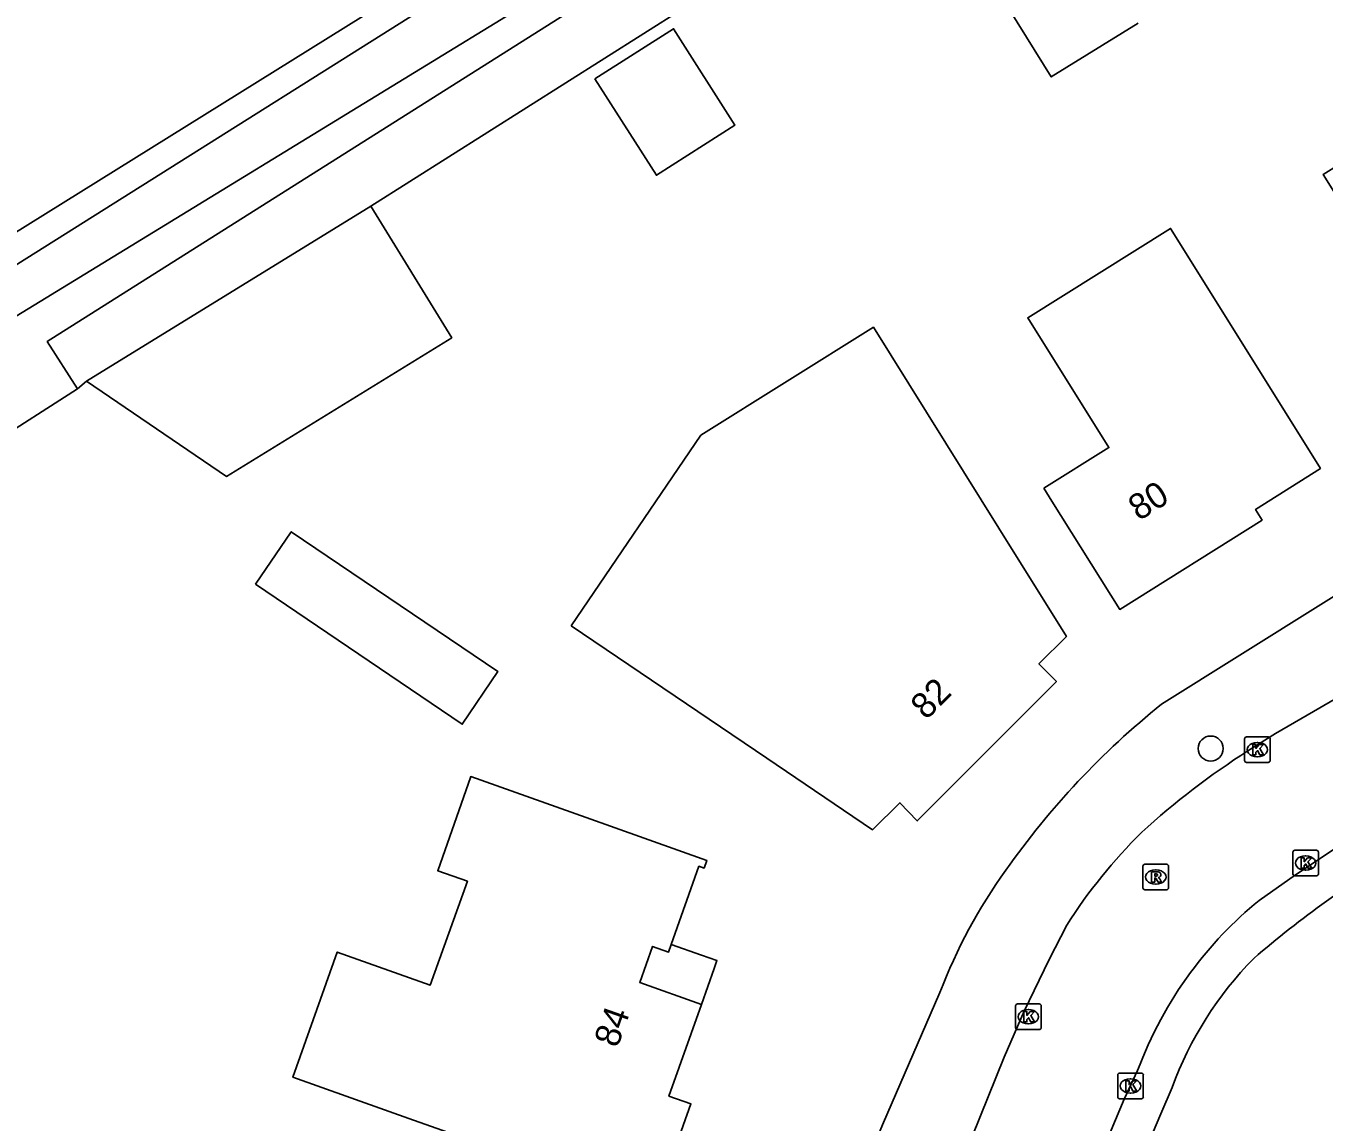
# Model space of a CAD drawing. Extents: x 157767 to 159171, y 387842 to 389425.
# Drawn here: x 158045 to 158095.8, y 388835.7 to 388878.6 of the extents above; entities that cross this region are included whole.
import ezdxf

# ---------------------------------------------------------------- set-up
doc = ezdxf.new("R2010")
doc.units = 0
for name, color, linetype in [('IMGEO_Boom', 7, 'Continuous'), ('IMGEO_Grasland_overig', 7, 'Continuous'), ('IMGEO_Groenvoorziening', 7, 'Continuous'), ('IMGEO_Hek', 7, 'Continuous'), ('IMGEO_Kolk', 7, 'Continuous'), ('IMGEO_Loofbos', 7, 'Continuous'), ('IMGEO_Pand', 7, 'Continuous'), ('IMGEO_Pand_nummerreeks', 7, 'Continuous'), ('IMGEO_Pand_overbouw', 7, 'Continuous'), ('IMGEO_Rijbaan_lokaal_open', 7, 'Continuous'), ('IMGEO_Rioolput', 7, 'Continuous'), ('IMGEO_Voetpad_open', 7, 'Continuous'), ('IMGEO_Waterloop', 7, 'Continuous')]:
    doc.layers.add(name, color=color, linetype=linetype)

msp = doc.modelspace()

# ---------------------------------------------------------------- linework, layer by layer
at = {"layer": 'IMGEO_Boom'}
msp.add_circle((158091.358, 388850.336), 0.489, dxfattribs=at)
at = {"layer": 'IMGEO_Grasland_overig'}
for points in [[(158079.863, 388885.081), (158079.382, 388887.712), (158069.534, 388881.236), (158045.853, 388866.253), (158047.037, 388864.414)], [(158079.863, 388885.081), (158058.511, 388871.548)], [(158047.391, 388864.702), (158047.037, 388864.414)]]:
    msp.add_lwpolyline(points, dxfattribs=at)
at = {"layer": 'IMGEO_Groenvoorziening'}
msp.add_lwpolyline([(158047.037, 388864.414), (158034.59, 388856.431), (158030.575, 388844.247), (158025.652, 388829.183), (158024.747, 388829.4), (158020.486, 388819.975), (158014.573, 388809.945), (158005.723, 388797.58), (158000, 388790.524), (157996.605, 388786.339), (157984.331, 388774.777), (157983.837, 388770.301), (157991.12, 388751.987), (157991.667, 388750), (157996.35, 388732.999), (157999.676, 388715.895), (157999.207, 388715.817), (158000, 388712.812), (158004.28, 388696.593), (158012.065, 388669.588), (158016.693, 388651.853), (158016.289, 388651.422)], dxfattribs=at)
at = {"layer": 'IMGEO_Hek'}
msp.add_lwpolyline([(158047.037, 388864.414), (158045.853, 388866.253), (158069.534, 388881.236), (158079.382, 388887.712), (158079.863, 388885.081)], dxfattribs=at)
at = {"layer": 'IMGEO_Kolk'}
for p, q in [((158092.758, 388850.792), (158093.61, 388850.792)), ((158092.683, 388849.866), (158092.683, 388850.718)), ((158093.171, 388850.572), (158093.196, 388850.572)), ((158093.684, 388850.718), (158093.684, 388849.866)), ((158093.61, 388849.792), (158092.758, 388849.792)), ((158093.194, 388850.012), (158093.169, 388850.012)), ((158094.571, 388845.429), (158094.571, 388846.281)), ((158094.646, 388846.355), (158095.498, 388846.355)), ((158095.572, 388846.281), (158095.572, 388845.429)), ((158095.059, 388846.135), (158095.084, 388846.135)), ((158095.498, 388845.355), (158094.646, 388845.355)), ((158095.082, 388845.575), (158095.057, 388845.575)), ((158083.727, 388839.416), (158083.727, 388840.268)), ((158083.802, 388840.342), (158084.654, 388840.342)), ((158084.728, 388840.268), (158084.728, 388839.416)), ((158084.215, 388840.122), (158084.24, 388840.122)), ((158084.654, 388839.342), (158083.802, 388839.342)), ((158084.238, 388839.562), (158084.213, 388839.562)), ((158087.798, 388837.636), (158088.65, 388837.636)), ((158087.723, 388836.71), (158087.723, 388837.562)), ((158088.211, 388837.416), (158088.236, 388837.416)), ((158088.724, 388837.562), (158088.724, 388836.71)), ((158088.65, 388836.636), (158087.798, 388836.636)), ((158088.234, 388836.856), (158088.209, 388836.856))]:
    msp.add_line(p, q, dxfattribs=at)
for points in [[(158092.758, 388850.792), (158093.61, 388850.792)], [(158092.683, 388849.866), (158092.683, 388850.718)], [(158093.004, 388850.492), (158093.127, 388850.492), (158093.127, 388850.341), (158093.257, 388850.492), (158093.421, 388850.492), (158093.275, 388850.341), (158093.428, 388850.092), (158093.276, 388850.092), (158093.191, 388850.256), (158093.127, 388850.189), (158093.127, 388850.092), (158093.004, 388850.092), (158093.004, 388850.492)], [(158093.684, 388850.718), (158093.684, 388849.866)], [(158093.61, 388849.792), (158092.758, 388849.792)], [(158094.571, 388845.429), (158094.571, 388846.281)], [(158094.646, 388846.355), (158095.498, 388846.355)], [(158095.572, 388846.281), (158095.572, 388845.429)], [(158094.892, 388846.055), (158095.015, 388846.055), (158095.015, 388845.904), (158095.145, 388846.055), (158095.309, 388846.055), (158095.163, 388845.904), (158095.316, 388845.655), (158095.164, 388845.655), (158095.079, 388845.819), (158095.015, 388845.752), (158095.015, 388845.655), (158094.892, 388845.655), (158094.892, 388846.055)], [(158095.498, 388845.355), (158094.646, 388845.355)], [(158083.727, 388839.416), (158083.727, 388840.268)], [(158083.802, 388840.342), (158084.654, 388840.342)], [(158084.728, 388840.268), (158084.728, 388839.416)], [(158084.048, 388840.042), (158084.171, 388840.042), (158084.171, 388839.891), (158084.301, 388840.042), (158084.465, 388840.042), (158084.319, 388839.891), (158084.472, 388839.642), (158084.32, 388839.642), (158084.235, 388839.806), (158084.171, 388839.739), (158084.171, 388839.642), (158084.048, 388839.642), (158084.048, 388840.042)], [(158084.654, 388839.342), (158083.802, 388839.342)], [(158087.798, 388837.636), (158088.65, 388837.636)], [(158087.723, 388836.71), (158087.723, 388837.562)], [(158088.044, 388837.336), (158088.167, 388837.336), (158088.167, 388837.185), (158088.297, 388837.336), (158088.461, 388837.336), (158088.315, 388837.185), (158088.468, 388836.936), (158088.316, 388836.936), (158088.231, 388837.1), (158088.167, 388837.033), (158088.167, 388836.936), (158088.044, 388836.936), (158088.044, 388837.336)], [(158088.724, 388837.562), (158088.724, 388836.71)], [(158088.65, 388836.636), (158087.798, 388836.636)]]:
    msp.add_lwpolyline(points, dxfattribs=at)
for centre, start, end in [((158092.76, 388850.716), 91.552, 178.448), ((158092.76, 388850.716), 91.552, 178.448), ((158093.608, 388850.716), 1.552, 88.448), ((158093.608, 388850.716), 1.552, 88.448), ((158092.76, 388849.868), 181.552, 268.448), ((158092.76, 388849.868), 181.552, 268.448), ((158093.608, 388849.868), 271.552, 358.448), ((158093.608, 388849.868), 271.552, 358.448), ((158094.648, 388846.279), 91.552, 178.448), ((158094.648, 388846.279), 91.552, 178.448), ((158095.496, 388846.279), 1.552, 88.448), ((158095.496, 388846.279), 1.552, 88.448), ((158094.648, 388845.431), 181.552, 268.448), ((158094.648, 388845.431), 181.552, 268.448), ((158095.496, 388845.431), 271.552, 358.448), ((158095.496, 388845.431), 271.552, 358.448), ((158083.804, 388840.266), 91.552, 178.448), ((158083.804, 388840.266), 91.552, 178.448), ((158084.652, 388840.266), 1.552, 88.448), ((158084.652, 388840.266), 1.552, 88.448), ((158083.804, 388839.418), 181.552, 268.448), ((158083.804, 388839.418), 181.552, 268.448), ((158084.652, 388839.418), 271.552, 358.448), ((158084.652, 388839.418), 271.552, 358.448), ((158087.8, 388837.56), 91.552, 178.448), ((158087.8, 388837.56), 91.552, 178.448), ((158088.648, 388837.56), 1.552, 88.448), ((158088.648, 388837.56), 1.552, 88.448), ((158087.8, 388836.712), 181.552, 268.448), ((158087.8, 388836.712), 181.552, 268.448), ((158088.648, 388836.712), 271.552, 358.448), ((158088.648, 388836.712), 271.552, 358.448)]:
    msp.add_arc(centre, 0.0765, start, end, dxfattribs=at)
for centre, major_axis, ratio, start_param, end_param in [((158093.17, 388850.292), (-0.387, 0.002), 0.722429, 4.712389, 7.853982), ((158093.195, 388850.292), (-0.39, 0.002), 0.717154, 1.570796, 4.712389), ((158095.058, 388845.855), (-0.387, 0.002), 0.722429, 4.712389, 7.853982), ((158095.083, 388845.855), (-0.39, 0.002), 0.717154, 1.570796, 4.712389), ((158084.214, 388839.842), (-0.387, 0.002), 0.722429, 4.712389, 7.853982), ((158084.239, 388839.842), (-0.39, 0.002), 0.717154, 1.570796, 4.712389), ((158088.21, 388837.136), (-0.387, 0.002), 0.722429, 4.712389, 7.853982), ((158088.235, 388837.136), (-0.39, 0.002), 0.717154, 1.570796, 4.712389)]:
    msp.add_ellipse(centre, major_axis=major_axis, ratio=ratio, start_param=start_param, end_param=end_param, dxfattribs=at)
at = {"layer": 'IMGEO_Loofbos'}
msp.add_lwpolyline([(158026.82, 388849.58), (158029.141, 388858.083), (158031.962, 388862.651), (158089.417, 388898.44), (158121.979, 388919.527), (158150.166, 388937.782), (158192.959, 388964.142), (158253.273, 389000), (158268.586, 389009.243), (158303.108, 389025.136), (158352.492, 389023.733), (158358.786, 389024.344), (158391.049, 389034.232), (158422.415, 389046.898)], dxfattribs=at)
at = {"layer": 'IMGEO_Pand'}
for points in [[(158096.77, 388895.68), (158107.026, 388879.319), (158109.682, 388875.083), (158111.301, 388872.501), (158111.048, 388872.342), (158109.429, 388874.926), (158106.291, 388872.972), (158108.39, 388869.601), (158109.3, 388868.14), (158101.66, 388863.34), (158099.01, 388867.58), (158096.887, 388870.975), (158095.752, 388872.791), (158099.443, 388875.098), (158100.387, 388875.688), (158099.455, 388877.18), (158100.334, 388877.73), (158091.27, 388892.23)], [(158088.516, 388878.713), (158085.123, 388876.609), (158079.863, 388885.081)], [(158067.274, 388876.533), (158070.35, 388878.496), (158072.754, 388874.728), (158069.678, 388872.765), (158067.274, 388876.533)], [(158058.511, 388871.548), (158061.677, 388866.407), (158052.862, 388860.98), (158047.391, 388864.702)], [(158058.511, 388871.548), (158047.391, 388864.702)], [(158084.837, 388860.52), (158087.377, 388862.107), (158084.201, 388867.189), (158089.79, 388870.681), (158093.002, 388865.535), (158095.65, 388861.293), (158093.115, 388859.691), (158093.37, 388859.274), (158087.801, 388855.777), (158085.151, 388860.017), (158084.837, 388860.52)], [(158066.35, 388855.14), (158071.42, 388862.59), (158078.17, 388866.82), (158083.069, 388858.959), (158085.713, 388854.715), (158084.638, 388853.649), (158085.325, 388852.96), (158079.88, 388847.504), (158079.206, 388848.212), (158078.134, 388847.155), (158073.995, 388849.96), (158066.35, 388855.14)], [(158054.007, 388856.761), (158055.4, 388858.817), (158063.479, 388853.343), (158062.086, 388851.287), (158054.007, 388856.761)], [(158064.911, 388834.125), (158060.185, 388835.8), (158055.464, 388837.474), (158057.2, 388842.37), (158060.836, 388841.081), (158062.289, 388845.14), (158061.127, 388845.553), (158062.418, 388849.235), (158066.938, 388847.632), (158071.65, 388845.961), (158071.543, 388845.659), (158071.345, 388845.729), (158070.262, 388842.674), (158070.155, 388842.372), (158069.532, 388842.592), (158069.03, 388841.178), (158071.442, 388840.322), (158070.172, 388836.739), (158071.029, 388836.435), (158069.623, 388832.454), (158064.911, 388834.125)]]:
    msp.add_lwpolyline(points, dxfattribs=at)
at = {"layer": 'IMGEO_Pand_overbouw'}
msp.add_lwpolyline([(158070.262, 388842.674), (158070.155, 388842.372), (158069.532, 388842.592), (158069.03, 388841.178), (158071.442, 388840.322), (158071.943, 388841.735), (158072.05, 388842.037), (158071.438, 388842.255)], close=True, dxfattribs=at)
at = {"layer": 'IMGEO_Rijbaan_lokaal_open'}
for points in [[(158132.472, 388869.172), (158129.179, 388867.257), (158125.151, 388864.708), (158120.701, 388861.904), (158117.528, 388859.886), (158108.23, 388854.014), (158099.247, 388848.39), (158097.811, 388847.476), (158094.679, 388845.398), (158093.248, 388844.396)], [(158103.167, 388856.621), (158097.521, 388853.02), (158093.898, 388850.927), (158092.817, 388850.246)], [(158085.732, 388843.431), (158085.035, 388842.088), (158084.061, 388840.065), (158083.278, 388838.262), (158082.03, 388835.155), (158081.647, 388834.224)], [(158088.5, 388837.733), (158087.975, 388836.614), (158086.555, 388833.228)]]:
    msp.add_lwpolyline(points, dxfattribs=at)
for centre, radius, start, end in [((158109.523, 388824.171), 30.968, 122.6474, 132.3484), ((158103.26, 388832.269), 20.78, 134.6262, 147.5092), ((158103.177, 388832.289), 15.657, 129.3549, 143.6073), ((158103.195, 388832.294), 15.669, 143.661, 159.6896)]:
    msp.add_arc(centre, radius, start, end, dxfattribs=at)
at = {"layer": 'IMGEO_Rioolput'}
for p, q in [((158088.709, 388844.882), (158088.709, 388845.734)), ((158088.784, 388845.808), (158089.636, 388845.808)), ((158089.71, 388845.734), (158089.71, 388844.882)), ((158089.197, 388845.588), (158089.222, 388845.588)), ((158089.636, 388844.808), (158088.784, 388844.808)), ((158089.22, 388845.028), (158089.195, 388845.028))]:
    msp.add_line(p, q, dxfattribs=at)
for points in [[(158088.709, 388844.882), (158088.709, 388845.734)], [(158088.784, 388845.808), (158089.636, 388845.808)], [(158089.71, 388845.734), (158089.71, 388844.882)], [(158089.298, 388845.506), (158089.046, 388845.508), (158089.046, 388845.108)], [(158089.046, 388845.108), (158089.17, 388845.108), (158089.17, 388845.27), (158089.181, 388845.27)], [(158089.224, 388845.427), (158089.17, 388845.427), (158089.17, 388845.346)], [(158089.17, 388845.346), (158089.222, 388845.346)], [(158089.228, 388845.241), (158089.299, 388845.108), (158089.439, 388845.108), (158089.374, 388845.234)], [(158089.636, 388844.808), (158088.784, 388844.808)]]:
    msp.add_lwpolyline(points, dxfattribs=at)
for centre, radius, start, end in [((158088.786, 388845.732), 0.0765, 91.552, 178.448), ((158088.786, 388845.732), 0.0765, 91.552, 178.448), ((158089.634, 388845.732), 0.0765, 1.552, 88.448), ((158089.634, 388845.732), 0.0765, 1.552, 88.448), ((158089.18, 388845.217), 0.0533, 26.0293, 88.6989), ((158089.206, 388845.535), 0.19, 274.7715, 282.9687), ((158089.23, 388845.331), 0.0964, 77.0061, 93.1865), ((158089.244, 388845.388), 0.0378, 276.6634, 79.6772), ((158089.297, 388845.396), 0.109, 350.3612, 89.416), ((158089.295, 388845.396), 0.112, 277.5842, 350.9817), ((158089.279, 388845.181), 0.108, 29.5134, 73.7905), ((158088.786, 388844.884), 0.0765, 181.552, 268.448), ((158088.786, 388844.884), 0.0765, 181.552, 268.448), ((158089.634, 388844.884), 0.0765, 271.552, 358.448), ((158089.634, 388844.884), 0.0765, 271.552, 358.448)]:
    msp.add_arc(centre, radius, start, end, dxfattribs=at)
for centre, major_axis, ratio, start_param, end_param in [((158089.196, 388845.308), (-0.387, 0.002), 0.722429, 4.712389, 7.853982), ((158089.221, 388845.308), (-0.39, 0.002), 0.717154, 1.570796, 4.712389)]:
    msp.add_ellipse(centre, major_axis=major_axis, ratio=ratio, start_param=start_param, end_param=end_param, dxfattribs=at)
at = {"layer": 'IMGEO_Voetpad_open'}
for points in [[(158089.44, 388852.074), (158114.469, 388867.731), (158141.409, 388884.68)], [(158063.307, 388794.667), (158065.859, 388802.325), (158067.683, 388807.671), (158069.525, 388812.795), (158071.843, 388819.001), (158074.122, 388824.808), (158076.221, 388830.037), (158078.528, 388835.608), (158080.771, 388840.788)], [(158072.557, 388785.494), (158071.511, 388787.861), (158072.155, 388790.113), (158073.73, 388794.988), (158075.44, 388800.18), (158077.124, 388804.963), (158079.161, 388810.597), (158080.476, 388813.945), (158081.065, 388815.496), (158082.965, 388820.428), (158084.94, 388825.383), (158086.884, 388830.077), (158089.41, 388836.039), (158089.846, 388837.076)]]:
    msp.add_lwpolyline(points, dxfattribs=at)
for centre, radius, start, end in [((158109.431, 388827.24), 31.881, 128.8344, 144.8884), ((158121.073, 388809.424), 43.072, 120.9763, 130.6005), ((158099.711, 388833.671), 20.233, 143.9516, 159.4041), ((158103.229, 388832.143), 14.263, 135.5723, 159.7647)]:
    msp.add_arc(centre, radius, start, end, dxfattribs=at)
at = {"layer": 'IMGEO_Waterloop'}
for points in [[(158421.325, 389044.909), (158357.425, 389020.473), (158305.186, 389023.254), (158274.874, 389010.064), (158256.44, 389000), (158254.132, 388998.74), (158193.986, 388962.406), (158122.806, 388918.208), (158099.271, 388903.594), (158077.206, 388889.778), (158032.693, 388861.742), (158030.263, 388857.532), (158028.925, 388851.768), (158027.343, 388846.066)], [(158094.996, 388898.135), (158091.141, 388895.723), (158033.542, 388860.466), (158032.126, 388857.966)]]:
    msp.add_lwpolyline(points, dxfattribs=at)

# ---------------------------------------------------------------- texts
at = {"layer": 'IMGEO_Pand_nummerreeks'}
for s, rotation, p in [('80', 32.1264, (158088.548, 388859.221)), ('82', 45.0578, (158080.234, 388851.425)), ('84', 70.483, (158068.156, 388838.593))]:
    msp.add_text(s, height=1, rotation=rotation, dxfattribs=at).set_placement(p)

doc.saveas('drawing.dxf')
